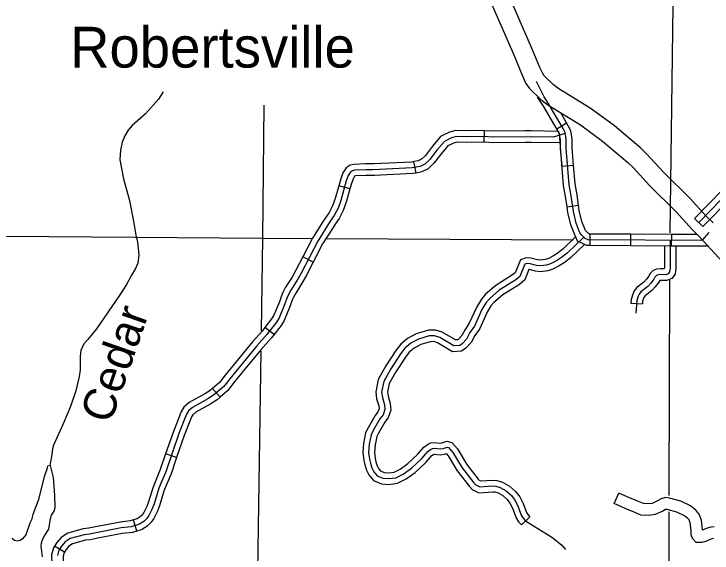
# Model space of a CAD drawing. Extents: x 1373862 to 1376999, y 1168398 to 1170455.
# Drawn here: x 1375806.5 to 1375987.3, y 1168606.3 to 1168745.9 of the extents above; entities that cross this region are included whole.
import ezdxf

# ---------------------------------------------------------------- set-up
doc = ezdxf.new("R2010")
doc.units = 0
for name, color, linetype in [('Level 10', 7, 'Continuous'), ('Level 24', 7, 'Continuous'), ('Level 32', 7, 'Continuous'), ('Level 35', 7, 'Continuous'), ('Level 45', 7, 'Continuous'), ('Level 46', 7, 'Continuous'), ('Level 5', 7, 'Continuous')]:
    doc.layers.add(name, color=color, linetype=linetype)

msp = doc.modelspace()

# ---------------------------------------------------------------- linework, layer by layer
at = {"layer": 'Level 10'}
for points in [[(1375987.61, 1168691.78), (1375985.75, 1168693.59), (1375981.68, 1168698.07), (1375974.7, 1168704.97), (1375970.48, 1168709.56), (1375968.91, 1168711.11), (1375962.08, 1168716.91), (1375956.03, 1168721.34), (1375947.62, 1168726.49), (1375946.25, 1168727.53), (1375943.88, 1168729.84), (1375943.46, 1168730.43), (1375942.75, 1168732), (1375940.58, 1168737.24), (1375930.11, 1168761.33)], [(1375925.64, 1168759.06), (1375935.97, 1168735.29), (1375938.16, 1168730.01), (1375939.11, 1168727.92), (1375940.07, 1168726.58), (1375942.97, 1168723.74), (1375944.79, 1168722.36), (1375953.25, 1168717.19), (1375958.98, 1168712.98), (1375965.53, 1168707.41), (1375966.88, 1168706.09), (1375971.1, 1168701.5), (1375978.06, 1168694.61), (1375982.15, 1168690.11), (1375984.02, 1168688.29), (1375991.09, 1168680.6)]]:
    msp.add_lwpolyline(points, dxfattribs=at)
at = {"layer": 'Level 32'}
for p, q in [((1375947.08, 1168716.15), (1375949.67, 1168717.66)), ((1375948.47, 1168706.48), (1375951.46, 1168706.71)), ((1375949.79, 1168695.91), (1375952.75, 1168696.34)), ((1375955.75, 1168685.9), (1375955.76, 1168688.9)), ((1375966.31, 1168685.85), (1375966.32, 1168688.85)), ((1375976.87, 1168685.79), (1375976.88, 1168688.79))]:
    msp.add_line(p, q, dxfattribs=at)
for points in [[(1375986.52, 1168689.28), (1375984.67, 1168687.23), (1375955.25, 1168687.37), (1375954.43, 1168687.76), (1375953.51, 1168688.69), (1375953.17, 1168689.14), (1375952.94, 1168689.66), (1375952.13, 1168691.72), (1375951.44, 1168694.75), (1375950.85, 1168698.82), (1375950.33, 1168701.67), (1375949.57, 1168711.13), (1375949.58, 1168713.43), (1375949.25, 1168715.16), (1375948.75, 1168716.21), (1375944.9, 1168722.8), (1375943.83, 1168724.46), (1375941.86, 1168728.37)], [(1375947.79, 1168714.93), (1375943.64, 1168722.03), (1375942.14, 1168724.37)], [(1375949.67, 1168717.66), (1375948.12, 1168720.32)], [(1375951.46, 1168706.71), (1375951.1, 1168711.19), (1375951.1, 1168713.57), (1375950.71, 1168715.63), (1375950.1, 1168716.92), (1375949.67, 1168717.66)], [(1375948.47, 1168706.48), (1375948.1, 1168711.07), (1375948.1, 1168713.29), (1375947.84, 1168714.7), (1375947.45, 1168715.52), (1375947.08, 1168716.15)], [(1375949.79, 1168695.91), (1375949.4, 1168698.58), (1375948.87, 1168701.47), (1375947.79, 1168714.93)], [(1375952.75, 1168696.34), (1375952.36, 1168699.06), (1375951.85, 1168701.87), (1375951.46, 1168706.71)], [(1375952.48, 1168687.05), (1375951.58, 1168689.09), (1375950.72, 1168691.29), (1375949.99, 1168694.48), (1375949.79, 1168695.91)], [(1375955.76, 1168688.9), (1375955.59, 1168688.9), (1375955.32, 1168689.03), (1375954.67, 1168689.69), (1375954.49, 1168689.92), (1375954.35, 1168690.24), (1375953.59, 1168692.17), (1375952.94, 1168695.03), (1375952.75, 1168696.34)], [(1375966.32, 1168688.85), (1375955.76, 1168688.9)], [(1375976.88, 1168688.79), (1375966.32, 1168688.85)], [(1375983.38, 1168688.76), (1375976.88, 1168688.79)], [(1375955.75, 1168685.9), (1375954.91, 1168685.9), (1375952.48, 1168687.05)], [(1375966.31, 1168685.85), (1375955.75, 1168685.9)], [(1375976.87, 1168685.79), (1375966.31, 1168685.85)], [(1375986.36, 1168685.75), (1375976.87, 1168685.79)]]:
    msp.add_lwpolyline(points, dxfattribs=at)
at = {"layer": 'Level 35'}
for points in [[(1375845.13, 1168725.73), (1375843.95, 1168723.79), (1375840.56, 1168720), (1375837.09, 1168717.03), (1375836.05, 1168715.77), (1375835.2, 1168714.32), (1375834.51, 1168712.65), (1375834.02, 1168710.58), (1375833.87, 1168708.12), (1375834.86, 1168703.22), (1375836.43, 1168697.61), (1375837.55, 1168691.67), (1375838.02, 1168688.56), (1375838.45, 1168686.75), (1375838.8, 1168683.5), (1375838.56, 1168681.35), (1375837.82, 1168679.78), (1375836.89, 1168678.27), (1375835.58, 1168675.79), (1375833.89, 1168673.16), (1375827.86, 1168664.35), (1375825.59, 1168661.55), (1375824.56, 1168660.42), (1375823.81, 1168658.74), (1375823.57, 1168657.18), (1375823.61, 1168653.7), (1375823.38, 1168651.96), (1375822.47, 1168648.33), (1375821.1, 1168644.27), (1375819.22, 1168639.74), (1375816.74, 1168634.22), (1375816.46, 1168633.3), (1375816.31, 1168631.74), (1375815.76, 1168628.91)], [(1375813.81, 1168605.26), (1375813.51, 1168608.06), (1375813.59, 1168608.94), (1375813.93, 1168609.94), (1375814.34, 1168610.75), (1375815.47, 1168612.45), (1375815.92, 1168615.23), (1375816.2, 1168616.05), (1375816.9, 1168617.09), (1375817.13, 1168618.09), (1375817.07, 1168621.29), (1375816.68, 1168625.86), (1375815.89, 1168628.94), (1375815.18, 1168628.77), (1375815.06, 1168628.45), (1375814.99, 1168627.99), (1375814.31, 1168626), (1375812.73, 1168619.89), (1375811.38, 1168616.29), (1375811, 1168614.85), (1375810.56, 1168614), (1375809.53, 1168611.03), (1375808.71, 1168609.98), (1375808.1, 1168609.49), (1375807.29, 1168609.37), (1375806.63, 1168609.5), (1375805.96, 1168610.01)]]:
    msp.add_lwpolyline(points, dxfattribs=at)
at = {"layer": 'Level 45'}
for p, q in [((1375928.25, 1168712.66), (1375928.39, 1168715.66)), ((1375910.64, 1168704.7), (1375910.07, 1168707.65)), ((1375893.51, 1168700.61), (1375890.62, 1168701.41)), ((1375984.97, 1168690.85), (1375982.83, 1168692.95)), ((1375883.97, 1168681.58), (1375881.3, 1168682.96)), ((1375966.3, 1168671.02), (1375969.29, 1168670.8)), ((1375873.84, 1168662.85), (1375871.46, 1168664.68)), ((1375859.89, 1168646.66), (1375857.92, 1168648.92)), ((1375848.59, 1168631), (1375845.76, 1168631.98)), ((1375838.26, 1168611.97), (1375837.42, 1168614.85)), ((1375819.52, 1168606.49), (1375816.98, 1168608.1))]:
    msp.add_line(p, q, dxfattribs=at)
for points in [[(1375949.3, 1168714.93), (1375946.2, 1168713.99), (1375940.48, 1168714.09), (1375930.81, 1168714.02), (1375927.96, 1168714.15), (1375923.84, 1168714.1), (1375921.13, 1168714.19), (1375919.82, 1168713.85), (1375917.98, 1168712.9), (1375916.06, 1168710.65), (1375914.19, 1168708.24), (1375912.92, 1168707), (1375911.67, 1168706.4), (1375909.64, 1168706.01), (1375899.45, 1168705.52), (1375897.6, 1168705.55), (1375894.71, 1168705.4), (1375894.19, 1168705.28), (1375893.64, 1168704.93), (1375893.08, 1168704.08), (1375892.56, 1168702.71), (1375891.15, 1168697.59), (1375890.43, 1168695.6), (1375889.44, 1168693.69), (1375888.43, 1168692.27), (1375885.15, 1168687.06), (1375880.86, 1168678.79), (1375879.82, 1168676.94), (1375878.17, 1168674.35), (1375877.28, 1168672.58), (1375876.67, 1168670.83), (1375875.16, 1168667.19), (1375874.46, 1168666.08), (1375872, 1168662.88), (1375869.4, 1168659.98), (1375862.37, 1168651.43), (1375860.81, 1168649.4), (1375858.2, 1168647.14), (1375856.7, 1168646.18), (1375852.75, 1168643.97), (1375851.65, 1168643.07), (1375851.14, 1168642.23), (1375849.19, 1168637.26), (1375845.77, 1168627.35), (1375844.01, 1168623.04), (1375842.76, 1168619), (1375842.28, 1168617.74), (1375841.4, 1168615.96), (1375840.89, 1168615.22), (1375840.11, 1168614.46), (1375839.02, 1168613.73), (1375836.84, 1168613.09), (1375834.26, 1168612.77), (1375826.05, 1168611.19), (1375824.66, 1168611.03), (1375821.03, 1168610.01), (1375819.69, 1168609.15), (1375818.79, 1168608.1), (1375818.11, 1168607.02), (1375817.74, 1168605.62)], [(1375928.39, 1168715.66), (1375927.99, 1168715.68), (1375923.86, 1168715.63), (1375920.96, 1168715.73), (1375919.27, 1168715.29), (1375917.33, 1168714.29)], [(1375938.87, 1168715.61), (1375930.84, 1168715.54), (1375928.39, 1168715.66)], [(1375947.47, 1168715.49), (1375940.49, 1168715.62), (1375938.87, 1168715.61)], [(1375917.33, 1168714.29), (1375917.01, 1168714.12), (1375914.88, 1168711.62), (1375913.05, 1168709.27), (1375912.03, 1168708.27), (1375911.19, 1168707.87), (1375910.07, 1168707.65)], [(1375918.91, 1168711.73), (1375917.21, 1168709.72), (1375915.29, 1168707.26), (1375913.77, 1168705.78), (1375912.14, 1168704.99), (1375910.64, 1168704.7)], [(1375928.25, 1168712.66), (1375927.94, 1168712.68), (1375923.82, 1168712.63), (1375921.29, 1168712.72), (1375920.35, 1168712.47), (1375918.71, 1168711.62)], [(1375938.89, 1168712.61), (1375930.79, 1168712.54), (1375928.25, 1168712.66)], [(1375947.99, 1168712.48), (1375940.47, 1168712.62), (1375938.89, 1168712.61)], [(1375910.07, 1168707.65), (1375909.46, 1168707.53), (1375899.76, 1168707.07)], [(1375899.76, 1168707.07), (1375899.43, 1168707.05), (1375897.57, 1168707.08), (1375894.48, 1168706.92), (1375893.59, 1168706.7), (1375892.55, 1168706.04), (1375891.71, 1168704.78), (1375891.11, 1168703.18), (1375890.62, 1168701.41)], [(1375899.9, 1168704.07), (1375899.47, 1168704.05), (1375897.62, 1168704.08), (1375894.93, 1168703.94), (1375894.78, 1168703.9), (1375894.69, 1168703.85), (1375894.4, 1168703.4), (1375893.96, 1168702.25), (1375893.51, 1168700.61)], [(1375910.64, 1168704.7), (1375909.82, 1168704.55), (1375899.9, 1168704.07)], [(1375890.62, 1168701.41), (1375889.7, 1168698.06), (1375889.03, 1168696.21), (1375888.14, 1168694.48), (1375887.16, 1168693.12), (1375886.6, 1168692.23)], [(1375893.51, 1168700.61), (1375892.56, 1168697.14), (1375891.78, 1168695.01), (1375890.7, 1168692.92), (1375889.65, 1168691.45), (1375889.14, 1168690.63)], [(1375982.83, 1168692.95), (1375990.21, 1168700.5)], [(1375983.9, 1168691.9), (1375992.59, 1168700.78)], [(1375984.97, 1168690.85), (1375992.36, 1168698.4)], [(1375886.6, 1168692.23), (1375883.82, 1168687.82), (1375881.3, 1168682.96)], [(1375889.14, 1168690.63), (1375886.43, 1168686.33), (1375883.97, 1168681.58)], [(1375954.09, 1168688.11), (1375949.77, 1168683.97), (1375948.37, 1168682.81), (1375947.01, 1168681.94), (1375945.51, 1168681.2), (1375944.46, 1168680.84), (1375942.89, 1168680.64), (1375941.85, 1168680.72), (1375940.17, 1168681.19), (1375939.39, 1168681.24), (1375938.84, 1168681.05), (1375937.55, 1168677.93), (1375936.53, 1168677.07), (1375932.19, 1168674.38), (1375929.74, 1168672.22), (1375928.82, 1168671.15), (1375927.73, 1168669.37), (1375925.75, 1168665.04), (1375924.62, 1168663.43), (1375923.71, 1168661.71), (1375922.58, 1168660.47), (1375921.95, 1168660.06), (1375920.47, 1168659.96), (1375916.81, 1168662.14), (1375915.45, 1168662.54), (1375914.08, 1168662.51), (1375911.26, 1168661.69), (1375909.26, 1168660.59), (1375907.75, 1168659.31), (1375906.64, 1168657.85), (1375904.13, 1168654.01), (1375902.26, 1168650.69), (1375901.72, 1168647.96), (1375901.91, 1168646.56), (1375902.46, 1168644.67), (1375902.59, 1168643.48), (1375902.08, 1168642.09), (1375901.3, 1168641.04), (1375899.54, 1168638.03), (1375899.02, 1168636.9), (1375898.52, 1168634.47), (1375898.36, 1168632.27), (1375898.58, 1168630.62), (1375898.8, 1168629.52), (1375899.2, 1168628.33), (1375899.68, 1168627.34), (1375900.55, 1168626.29), (1375902.01, 1168625.66), (1375903.51, 1168625.56), (1375905.4, 1168625.79), (1375907.28, 1168626.74), (1375909.46, 1168628.3), (1375912.11, 1168630.74), (1375913.72, 1168632.61), (1375914.39, 1168633.1), (1375914.88, 1168633.35), (1375915.42, 1168633.43), (1375916.93, 1168633.24), (1375917.65, 1168633.33), (1375918.68, 1168633.69), (1375919.08, 1168633.59), (1375920.2, 1168632.35), (1375922.57, 1168628.38), (1375925.59, 1168624.47), (1375926.1, 1168623.94), (1375927.18, 1168623.44), (1375930.54, 1168623.65), (1375931.3, 1168623.58), (1375932.46, 1168623.26), (1375934.01, 1168622.37), (1375935.35, 1168621.15), (1375936.24, 1168620.01), (1375937.01, 1168618.5), (1375937.9, 1168616.08), (1375938.41, 1168615.31), (1375939.04, 1168614.64)], [(1375976.46, 1168687.27), (1375976.45, 1168680.04), (1375976.34, 1168679.1), (1375975.96, 1168678.63), (1375975.33, 1168678.36), (1375974, 1168678.41), (1375973.34, 1168678.36), (1375972.92, 1168678.19), (1375972.5, 1168677.73), (1375972.25, 1168677.19), (1375971.48, 1168676.2), (1375970.68, 1168675.35), (1375968.93, 1168673.96), (1375968.42, 1168673.34), (1375968.16, 1168672.81), (1375967.83, 1168671.67), (1375967.59, 1168668.42)], [(1375977.98, 1168685.79), (1375977.98, 1168679.95), (1375977.81, 1168678.49), (1375976.91, 1168677.38), (1375975.62, 1168676.82), (1375974.17, 1168676.88)], [(1375974.98, 1168685.8), (1375974.98, 1168680.13), (1375974.94, 1168679.85), (1375974.3, 1168679.87)], [(1375881.3, 1168682.96), (1375879.52, 1168679.52), (1375878.51, 1168677.72), (1375876.84, 1168675.11), (1375876.15, 1168673.73)], [(1375883.97, 1168681.58), (1375882.16, 1168678.09), (1375881.08, 1168676.18), (1375879.45, 1168673.62), (1375878.83, 1168672.38)], [(1375974.3, 1168679.87), (1375973.97, 1168679.89), (1375972.99, 1168679.81), (1375972.06, 1168679.42), (1375971.26, 1168678.56), (1375970.98, 1168677.96), (1375970.37, 1168677.17), (1375969.68, 1168676.44), (1375967.89, 1168675.01), (1375967.18, 1168674.15), (1375966.78, 1168673.34), (1375966.37, 1168671.93), (1375966.3, 1168671.02)], [(1375974.17, 1168676.88), (1375974.03, 1168676.88), (1375973.78, 1168676.86), (1375973.57, 1168676.4), (1375972.64, 1168675.21), (1375971.71, 1168674.23), (1375970.01, 1168672.86), (1375969.71, 1168672.51), (1375969.59, 1168672.25), (1375969.34, 1168671.4), (1375969.29, 1168670.8)], [(1375876.15, 1168673.73), (1375875.87, 1168673.17), (1375875.24, 1168671.37), (1375873.8, 1168667.89), (1375873.21, 1168666.95), (1375871.46, 1168664.68)], [(1375878.83, 1168672.38), (1375878.64, 1168672), (1375878.05, 1168670.3), (1375876.47, 1168666.51), (1375875.67, 1168665.23), (1375873.84, 1168662.85)], [(1375871.46, 1168664.68), (1375870.83, 1168663.85), (1375868.24, 1168660.97), (1375864.69, 1168656.65)], [(1375873.84, 1168662.85), (1375873.14, 1168661.94), (1375870.52, 1168659.02), (1375867.01, 1168654.75)], [(1375864.69, 1168656.65), (1375861.17, 1168652.38), (1375859.69, 1168650.46), (1375857.92, 1168648.92)], [(1375867.01, 1168654.75), (1375863.52, 1168650.51), (1375861.88, 1168648.39), (1375859.89, 1168646.66)], [(1375857.92, 1168648.92), (1375857.28, 1168648.37), (1375855.91, 1168647.49), (1375851.89, 1168645.24), (1375850.47, 1168644.09), (1375849.77, 1168642.9), (1375849.4, 1168641.96)], [(1375859.89, 1168646.66), (1375859.08, 1168645.96), (1375857.45, 1168644.91), (1375853.58, 1168642.75), (1375852.78, 1168642.1), (1375852.47, 1168641.58), (1375852.19, 1168640.86)], [(1375849.4, 1168641.96), (1375847.76, 1168637.79), (1375845.76, 1168631.98)], [(1375852.19, 1168640.86), (1375850.58, 1168636.75), (1375848.59, 1168631)], [(1375845.76, 1168631.98), (1375844.34, 1168627.89), (1375842.57, 1168623.56), (1375842.1, 1168622.03)], [(1375848.59, 1168631), (1375847.15, 1168626.83), (1375845.4, 1168622.54), (1375844.96, 1168621.14)], [(1375842.1, 1168622.03), (1375841.32, 1168619.5), (1375840.88, 1168618.35), (1375840.08, 1168616.74), (1375839.72, 1168616.21), (1375839.14, 1168615.65), (1375838.36, 1168615.12), (1375837.42, 1168614.85)], [(1375844.96, 1168621.14), (1375844.16, 1168618.53), (1375843.64, 1168617.15), (1375842.67, 1168615.22), (1375842.02, 1168614.26), (1375841.04, 1168613.32), (1375839.66, 1168612.38), (1375838.26, 1168611.97)], [(1375837.42, 1168614.85), (1375836.53, 1168614.59), (1375834.02, 1168614.28), (1375827.18, 1168612.97)], [(1375939.04, 1168614.64), (1375941.06, 1168613.29), (1375944.48, 1168611.29), (1375946.09, 1168610.2), (1375948.43, 1168608.36), (1375949.39, 1168607.23)], [(1375827.18, 1168612.97), (1375825.82, 1168612.7), (1375824.36, 1168612.53), (1375820.4, 1168611.42), (1375818.67, 1168610.31), (1375817.56, 1168609), (1375816.98, 1168608.1)], [(1375838.26, 1168611.97), (1375837.14, 1168611.64), (1375834.49, 1168611.31), (1375827.75, 1168610.02)], [(1375827.75, 1168610.02), (1375826.28, 1168609.74), (1375824.95, 1168609.58), (1375821.64, 1168608.65), (1375820.67, 1168608.03), (1375819.98, 1168607.22), (1375819.52, 1168606.49)], [(1375816.98, 1168608.1), (1375816.7, 1168607.65), (1375816.2, 1168605.79), (1375816.3, 1168603.32), (1375816.27, 1168603.18), (1375816.21, 1168603.09), (1375815.66, 1168602.6), (1375814.81, 1168602.01), (1375813.81, 1168601.53), (1375812.44, 1168601.07)], [(1375819.52, 1168606.49), (1375819.48, 1168606.43), (1375819.22, 1168605.46), (1375819.32, 1168603.05), (1375819.06, 1168601.89), (1375818.43, 1168601.05), (1375817.53, 1168600.25), (1375816.33, 1168599.41), (1375814.93, 1168598.74), (1375813.38, 1168598.23)]]:
    msp.add_lwpolyline(points, dxfattribs=at)
at = {"layer": 'Level 46'}
for points in [[(1375951.99, 1168688.17), (1375948.77, 1168685.09), (1375947.49, 1168684.02), (1375946.27, 1168683.25), (1375944.93, 1168682.59), (1375944.12, 1168682.31), (1375942.85, 1168682.14), (1375942.11, 1168682.2), (1375940.42, 1168682.68), (1375939.19, 1168682.75), (1375937.71, 1168682.25), (1375936.31, 1168678.84), (1375935.65, 1168678.29), (1375931.29, 1168675.59), (1375928.67, 1168673.28), (1375927.6, 1168672.03), (1375926.4, 1168670.08), (1375924.44, 1168665.79), (1375923.34, 1168664.21), (1375922.48, 1168662.58), (1375921.6, 1168661.63), (1375921.45, 1168661.53), (1375920.84, 1168661.49), (1375917.41, 1168663.52), (1375915.65, 1168664.04), (1375913.85, 1168664.01), (1375910.68, 1168663.08), (1375908.41, 1168661.84), (1375906.66, 1168660.35), (1375905.41, 1168658.72), (1375902.85, 1168654.79), (1375900.83, 1168651.21), (1375900.2, 1168648.01), (1375900.43, 1168646.25), (1375900.98, 1168644.37), (1375901.06, 1168643.66), (1375900.75, 1168642.81), (1375900.05, 1168641.86), (1375898.21, 1168638.72), (1375897.58, 1168637.37), (1375897.03, 1168634.68), (1375896.85, 1168632.23), (1375897.1, 1168630.37), (1375897.35, 1168629.14), (1375897.81, 1168627.77), (1375898.4, 1168626.52), (1375899.63, 1168625.06), (1375901.66, 1168624.18), (1375903.55, 1168624.06), (1375905.84, 1168624.34), (1375908.06, 1168625.46), (1375910.41, 1168627.13), (1375913.19, 1168629.7), (1375914.74, 1168631.5), (1375915.17, 1168631.81), (1375915.35, 1168631.9), (1375915.44, 1168631.92), (1375916.93, 1168631.73), (1375917.99, 1168631.86), (1375918.47, 1168632.03), (1375918.98, 1168631.46), (1375921.33, 1168627.53), (1375924.45, 1168623.49), (1375925.21, 1168622.7), (1375926.9, 1168621.91), (1375930.53, 1168622.15), (1375931.03, 1168622.1), (1375931.88, 1168621.87), (1375933.12, 1168621.15), (1375934.24, 1168620.13), (1375934.97, 1168619.2), (1375935.63, 1168617.9), (1375936.56, 1168615.39), (1375937.23, 1168614.37), (1375937.95, 1168613.61), (1375940.14, 1168615.66)], [(1375954.28, 1168686.21), (1375950.77, 1168682.85), (1375949.26, 1168681.59), (1375947.75, 1168680.63), (1375946.09, 1168679.81), (1375944.8, 1168679.37), (1375942.93, 1168679.13), (1375941.59, 1168679.24), (1375939.92, 1168679.7), (1375939.9, 1168679.7), (1375938.8, 1168677.02), (1375937.41, 1168675.86), (1375933.09, 1168673.18), (1375930.81, 1168671.17), (1375930.03, 1168670.27), (1375929.06, 1168668.67), (1375927.06, 1168664.3), (1375925.9, 1168662.64), (1375924.95, 1168660.84), (1375923.56, 1168659.32), (1375922.44, 1168658.6), (1375920.11, 1168658.43), (1375916.21, 1168660.75), (1375915.25, 1168661.03), (1375914.3, 1168661.02), (1375911.84, 1168660.29), (1375910.12, 1168659.35), (1375908.85, 1168658.27), (1375907.87, 1168656.99), (1375905.42, 1168653.23), (1375903.68, 1168650.16), (1375903.24, 1168647.91), (1375903.38, 1168646.87), (1375903.93, 1168644.97), (1375904.13, 1168643.29), (1375903.41, 1168641.37), (1375902.55, 1168640.21), (1375900.87, 1168637.33), (1375900.45, 1168636.43), (1375900.01, 1168634.27), (1375899.87, 1168632.32), (1375900.06, 1168630.87), (1375900.25, 1168629.91), (1375900.59, 1168628.89), (1375900.95, 1168628.16), (1375901.47, 1168627.53), (1375902.37, 1168627.14), (1375903.47, 1168627.07), (1375904.96, 1168627.25), (1375906.5, 1168628.03), (1375908.52, 1168629.47), (1375911.03, 1168631.79), (1375912.69, 1168633.71), (1375913.6, 1168634.38), (1375914.41, 1168634.79), (1375915.39, 1168634.95), (1375916.93, 1168634.75), (1375917.31, 1168634.8), (1375918.6, 1168635.25), (1375919.88, 1168634.95), (1375921.41, 1168633.25), (1375923.82, 1168629.22), (1375926.73, 1168625.45), (1375926.98, 1168625.18), (1375927.46, 1168624.96), (1375930.56, 1168625.15), (1375931.57, 1168625.07), (1375933.05, 1168624.66), (1375934.9, 1168623.59), (1375936.45, 1168622.18), (1375937.52, 1168620.82), (1375938.38, 1168619.1), (1375939.25, 1168616.76), (1375939.59, 1168616.24), (1375940.14, 1168615.66)], [(1375987.71, 1168610.06), (1375987.06, 1168609.87), (1375985.88, 1168609.36), (1375984.67, 1168609.03), (1375983.26, 1168609.03), (1375982.27, 1168610.02), (1375981.89, 1168610.99), (1375981.89, 1168612.11), (1375981.67, 1168614.11), (1375981.4, 1168614.84), (1375981.1, 1168615.19), (1375980.17, 1168615.91), (1375978.2, 1168616.87), (1375975.67, 1168617.56), (1375975.48, 1168617.58), (1375975.31, 1168617.54), (1375974.6, 1168617.11), (1375972.64, 1168616.23), (1375970.96, 1168616.02), (1375968.88, 1168616.13), (1375967.16, 1168616.89), (1375964.83, 1168617.81), (1375961.97, 1168619.07), (1375963.19, 1168621.82)], [(1375987.86, 1168613.11), (1375987.06, 1168613), (1375986.04, 1168612.69), (1375984.89, 1168612.2), (1375984.89, 1168612.2), (1375984.89, 1168612.28), (1375984.61, 1168614.79), (1375984.04, 1168616.38), (1375983.18, 1168617.37), (1375981.77, 1168618.48), (1375979.25, 1168619.69), (1375976.28, 1168620.5), (1375975.32, 1168620.64), (1375974.15, 1168620.34), (1375973.2, 1168619.78), (1375971.82, 1168619.15), (1375970.85, 1168619.03), (1375969.59, 1168619.1), (1375968.32, 1168619.66), (1375965.99, 1168620.58), (1375963.19, 1168621.82)]]:
    msp.add_lwpolyline(points, dxfattribs=at)
at = {"layer": 'Level 5'}
for points in [[(1375976.48, 1168689.17), (1375977.91, 1168793.92), (1375978.1, 1168809.85)], [(1375871.16, 1168722.28), (1375870.89, 1168687.8)], [(1375804.54, 1168688.35), (1375870.89, 1168687.8), (1375883.72, 1168687.74)], [(1375870.89, 1168687.8), (1375870.53, 1168663.84)], [(1375887.44, 1168687.72), (1375951.34, 1168687.39)], [(1375976.24, 1168621.21), (1375976.42, 1168676.91)], [(1375870.45, 1168658.52), (1375869.42, 1168590.17)], [(1375976.13, 1168588.04), (1375976.22, 1168616.97)]]:
    msp.add_lwpolyline(points, dxfattribs=at)

# ---------------------------------------------------------------- texts
at = {"layer": 'Level 24'}
msp.add_text('Robertsville', height=10.56, dxfattribs=at).set_placement((1375821.01, 1168732))
at = {"layer": 'Level 35'}
msp.add_text('Cedar', height=8.44, rotation=70.8163, dxfattribs=at).set_placement((1375831.42, 1168639.45))

doc.saveas('drawing.dxf')
